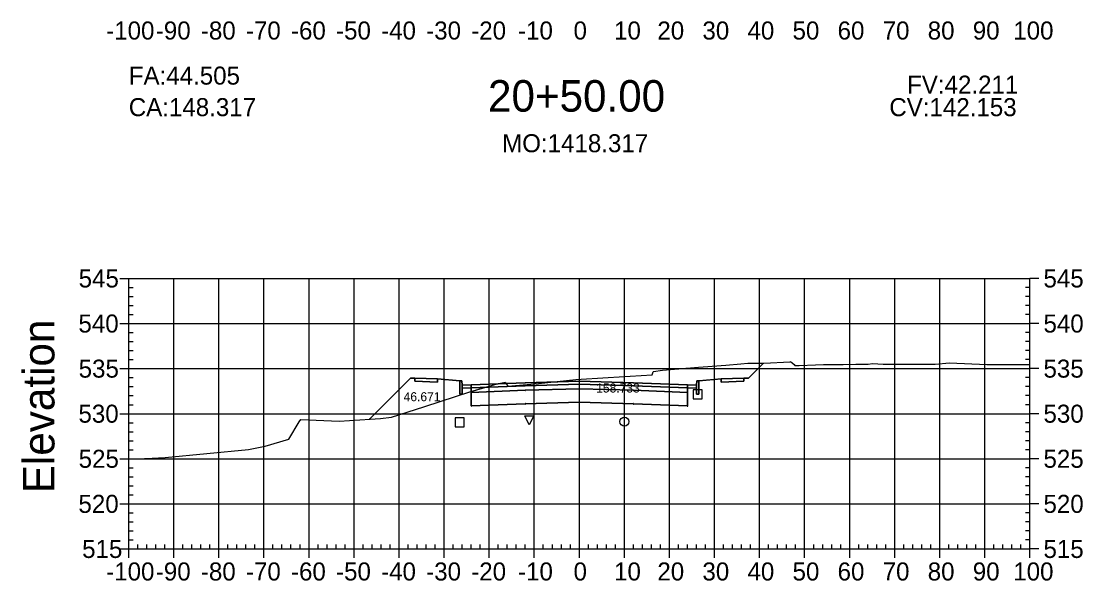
# Model space of a CAD drawing. Extents: x 704834 to 709892, y 372981 to 377533.
# Drawn here: x 705463 to 705698.6, y 373235.8 to 373359.9 of the extents above; entities that cross this region are included whole.
import ezdxf

# ---------------------------------------------------------------- set-up
doc = ezdxf.new("R2010")
doc.units = 0
for name, color, linetype in [('1', 7, 'Continuous'), ('10', 7, 'Continuous'), ('13', 7, 'Continuous'), ('14', 7, 'Continuous'), ('4', 7, 'Continuous'), ('57', 7, 'Continuous'), ('59', 7, 'Continuous'), ('60', 7, 'Continuous'), ('Default_Xsect', 7, 'Continuous'), ('Existing', 7, 'Continuous')]:
    doc.layers.add(name, color=color, linetype=linetype)

msp = doc.modelspace()

# ---------------------------------------------------------------- linework, layer by layer
for points in [[(705624.37, 373280.68), (705627.75, 373284.05)], [(705549.37, 373280.68), (705540.27, 373271.57)], [(705550.37, 373280.72), (705549.37, 373280.68)], [(705560.37, 373280.12), (705555.37, 373280.52)], [(705613.37, 373280.12), (705618.37, 373280.52)], [(705623.37, 373280.72), (705624.37, 373280.68)]]:
    msp.add_lwpolyline(points)
for points in [[(705555.37, 373280.52), (705550.37, 373280.72), (705550.37, 373280.05), (705555.37, 373279.85)], [(705560.87, 373279.12), (705560.79, 373280.12), (705560.37, 373280.12), (705560.37, 373277.12), (705560.87, 373277.12)], [(705586.87, 373279.37), (705598.87, 373279.01), (705610.87, 373278.53), (705610.87, 373279.2), (705598.87, 373279.68), (705586.87, 373280.04), (705574.87, 373279.68), (705562.87, 373279.2), (705562.87, 373278.53), (705574.87, 373279.01)], [(705612.87, 373277.12), (705613.37, 373277.12), (705613.37, 373280.12), (705612.96, 373280.12), (705612.87, 373279.12)], [(705618.37, 373279.85), (705623.37, 373280.05), (705623.37, 373280.72), (705618.37, 373280.52)], [(705562.87, 373279.2), (705560.87, 373279.12), (705560.87, 373278.45), (705562.87, 373278.53)], [(705586.87, 373278.37), (705598.87, 373278.01), (705610.87, 373277.53), (705610.87, 373278.53), (705598.87, 373279.01), (705586.87, 373279.37), (705574.87, 373279.01), (705562.87, 373278.53), (705562.87, 373277.53), (705574.87, 373278.01)], [(705586.87, 373275.37), (705598.87, 373275.01), (705610.87, 373274.53), (705610.87, 373277.53), (705598.87, 373278.01), (705586.87, 373278.37), (705574.87, 373278.01), (705562.87, 373277.53), (705562.87, 373274.53), (705574.87, 373275.01)], [(705574.82, 373277.96), (705574.92, 373277.96), (705574.92, 373278.06), (705574.82, 373278.06)], [(705586.82, 373279.32), (705586.92, 373279.32), (705586.92, 373279.42), (705586.82, 373279.42)], [(705586.82, 373278.32), (705586.92, 373278.32), (705586.92, 373278.42), (705586.82, 373278.42)], [(705598.82, 373277.96), (705598.92, 373277.96), (705598.92, 373278.06), (705598.82, 373278.06)], [(705610.87, 373278.53), (705612.87, 373278.45), (705612.87, 373279.12), (705610.87, 373279.2)], [(705562.82, 373277.48), (705562.92, 373277.48), (705562.92, 373277.58), (705562.82, 373277.58)], [(705586.82, 373275.32), (705586.92, 373275.32), (705586.92, 373275.42), (705586.82, 373275.42)], [(705610.82, 373277.48), (705610.92, 373277.48), (705610.92, 373277.58), (705610.82, 373277.58)], [(705562.82, 373274.48), (705562.92, 373274.48), (705562.92, 373274.58), (705562.82, 373274.58)], [(705574.82, 373274.96), (705574.92, 373274.96), (705574.92, 373275.06), (705574.82, 373275.06)], [(705598.82, 373274.96), (705598.92, 373274.96), (705598.92, 373275.06), (705598.82, 373275.06)], [(705610.82, 373274.48), (705610.92, 373274.48), (705610.92, 373274.58), (705610.82, 373274.58)]]:
    msp.add_lwpolyline(points, close=True)
at = {"layer": '1'}
for points in [[(705562.87, 373277.75), (705568.61, 373279.44), (705569.33, 373279.61), (705570.45, 373279.81), (705570.58, 373279.57), (705571, 373278.95), (705577.77, 373279.55), (705586.08, 373280.41), (705593.26, 373280.84), (705602.99, 373281.45), (705603.26, 373282.1), (705603.3, 373282.19), (705605.34, 373282.47), (705608, 373282.72), (705608.93, 373282.8), (705609.37, 373282.86), (705611.52, 373283), (705613.29, 373283.13), (705614.32, 373283.2), (705619.37, 373283.6), (705622.69, 373283.9), (705624.23, 373284), (705625.86, 373284.02), (705627.75, 373284.05), (705624.37, 373280.68), (705623.37, 373280.72), (705623.37, 373280.05), (705618.37, 373279.85), (705618.37, 373280.52), (705616.77, 373280.39), (705616.77, 373280.39), (705613.37, 373280.12), (705613.37, 373277.12), (705612.87, 373277.12), (705612.87, 373278.45), (705610.87, 373278.53), (705610.87, 373277.53), (705610.87, 373274.53), (705598.87, 373275.01), (705586.87, 373275.37), (705574.87, 373275.01), (705562.87, 373274.53), (705562.87, 373277.53)], [(705540.27, 373271.57), (705542.77, 373271.73), (705545.18, 373272.02), (705546.79, 373272.54), (705552.61, 373274.41), (705562.81, 373277.73), (705562.87, 373277.75), (705562.87, 373278.53), (705560.87, 373278.45), (705560.87, 373277.12), (705560.37, 373277.12), (705560.37, 373280.12), (705555.37, 373280.52), (705555.37, 373279.85), (705550.37, 373280.05), (705550.37, 373280.72), (705550.29, 373280.71), (705549.37, 373280.68)], [(705575.75, 373270.37), (705574.75, 373272.37), (705576.75, 373272.37)]]:
    msp.add_lwpolyline(points, close=True, dxfattribs=at)
at = {"layer": '10'}
msp.add_lwpolyline([(705559.3, 373269.91), (705561.3, 373269.91), (705561.3, 373271.91), (705559.3, 373271.91)], close=True, dxfattribs=at)
at = {"layer": '13'}
msp.add_circle((705596.88, 373271.06), 1, dxfattribs=at)
at = {"layer": '14'}
for points in [[(705627.75, 373284.05), (705627.75, 373284.1), (705627.75, 373284.05), (705627.7, 373284.05), (705627.75, 373284.05), (705627.75, 373284), (705627.75, 373284.05), (705627.8, 373284.05)], [(705586.87, 373280.04), (705586.87, 373280.09), (705586.87, 373280.04), (705586.82, 373280.04), (705586.87, 373280.04), (705586.87, 373279.99), (705586.87, 373280.04), (705586.92, 373280.04)], [(705562.87, 373279.2), (705562.87, 373279.25), (705562.87, 373279.2), (705562.82, 373279.2), (705562.87, 373279.2), (705562.87, 373279.15), (705562.87, 373279.2), (705562.92, 373279.2)], [(705574.87, 373279.68), (705574.87, 373279.73), (705574.87, 373279.68), (705574.82, 373279.68), (705574.87, 373279.68), (705574.87, 373279.63), (705574.87, 373279.68), (705574.92, 373279.68)], [(705598.87, 373279.68), (705598.87, 373279.73), (705598.87, 373279.68), (705598.82, 373279.68), (705598.87, 373279.68), (705598.87, 373279.63), (705598.87, 373279.68), (705598.92, 373279.68)], [(705610.87, 373279.2), (705610.87, 373279.25), (705610.87, 373279.2), (705610.82, 373279.2), (705610.87, 373279.2), (705610.87, 373279.15), (705610.87, 373279.2), (705610.92, 373279.2)], [(705540.27, 373271.57), (705540.27, 373271.62), (705540.27, 373271.57), (705540.22, 373271.57), (705540.27, 373271.57), (705540.27, 373271.52), (705540.27, 373271.57), (705540.32, 373271.57)]]:
    msp.add_lwpolyline(points, dxfattribs=at)
at = {"layer": '4'}
msp.add_lwpolyline([(705612.12, 373276.12), (705614.12, 373276.12), (705614.12, 373278.12), (705612.12, 373278.12)], close=True, dxfattribs=at)
at = {"layer": '57'}
for p, q in [((705484.87, 373302.82), (705486.87, 373302.82)), ((705486.87, 373302.82), (705686.87, 373302.82)), ((705486.87, 373242.82), (705486.87, 373302.82)), ((705486.87, 373242.82), (705486.87, 373302.82)), ((705496.87, 373242.82), (705496.87, 373302.82)), ((705506.87, 373242.82), (705506.87, 373302.82)), ((705516.87, 373242.82), (705516.87, 373302.82)), ((705526.87, 373242.82), (705526.87, 373302.82)), ((705536.87, 373242.82), (705536.87, 373302.82)), ((705546.87, 373242.82), (705546.87, 373302.82)), ((705556.87, 373242.82), (705556.87, 373302.82)), ((705566.87, 373242.82), (705566.87, 373302.82)), ((705576.87, 373242.82), (705576.87, 373302.82)), ((705586.87, 373242.82), (705586.87, 373302.82)), ((705596.87, 373242.82), (705596.87, 373302.82)), ((705606.87, 373242.82), (705606.87, 373302.82)), ((705616.87, 373242.82), (705616.87, 373302.82)), ((705626.87, 373242.82), (705626.87, 373302.82)), ((705636.87, 373242.82), (705636.87, 373302.82)), ((705646.87, 373242.82), (705646.87, 373302.82)), ((705656.87, 373242.82), (705656.87, 373302.82)), ((705666.87, 373242.82), (705666.87, 373302.82)), ((705676.87, 373242.82), (705676.87, 373302.82)), ((705686.87, 373242.82), (705686.87, 373302.82)), ((705686.87, 373242.82), (705686.87, 373302.82)), ((705688.87, 373302.82), (705686.87, 373302.82)), ((705486.87, 373300.82), (705487.87, 373300.82)), ((705486.87, 373298.82), (705487.87, 373298.82)), ((705686.87, 373300.82), (705685.87, 373300.82)), ((705686.87, 373298.82), (705685.87, 373298.82)), ((705486.87, 373296.82), (705487.87, 373296.82)), ((705686.87, 373296.82), (705685.87, 373296.82)), ((705486.87, 373294.82), (705487.87, 373294.82)), ((705686.87, 373294.82), (705685.87, 373294.82)), ((705484.87, 373292.82), (705486.87, 373292.82)), ((705486.87, 373292.82), (705686.87, 373292.82)), ((705688.87, 373292.82), (705686.87, 373292.82)), ((705486.87, 373290.82), (705487.87, 373290.82)), ((705686.87, 373290.82), (705685.87, 373290.82)), ((705486.87, 373288.82), (705487.87, 373288.82)), ((705686.87, 373288.82), (705685.87, 373288.82)), ((705486.87, 373286.82), (705487.87, 373286.82)), ((705486.87, 373284.82), (705487.87, 373284.82)), ((705686.87, 373286.82), (705685.87, 373286.82)), ((705686.87, 373284.82), (705685.87, 373284.82)), ((705484.87, 373282.82), (705486.87, 373282.82)), ((705486.87, 373282.82), (705686.87, 373282.82)), ((705688.87, 373282.82), (705686.87, 373282.82)), ((705486.87, 373280.82), (705487.87, 373280.82)), ((705686.87, 373280.82), (705685.87, 373280.82)), ((705486.87, 373278.82), (705487.87, 373278.82)), ((705686.87, 373278.82), (705685.87, 373278.82)), ((705486.87, 373276.82), (705487.87, 373276.82)), ((705686.87, 373276.82), (705685.87, 373276.82)), ((705486.87, 373274.82), (705487.87, 373274.82)), ((705686.87, 373274.82), (705685.87, 373274.82)), ((705484.87, 373272.82), (705486.87, 373272.82)), ((705486.87, 373272.82), (705686.87, 373272.82)), ((705486.87, 373270.82), (705487.87, 373270.82)), ((705686.87, 373270.82), (705685.87, 373270.82)), ((705688.87, 373272.82), (705686.87, 373272.82)), ((705486.87, 373268.82), (705487.87, 373268.82)), ((705686.87, 373268.82), (705685.87, 373268.82)), ((705486.87, 373266.82), (705487.87, 373266.82)), ((705686.87, 373266.82), (705685.87, 373266.82)), ((705486.87, 373264.82), (705487.87, 373264.82)), ((705686.87, 373264.82), (705685.87, 373264.82)), ((705484.87, 373262.82), (705486.87, 373262.82)), ((705486.87, 373262.82), (705686.87, 373262.82)), ((705688.87, 373262.82), (705686.87, 373262.82)), ((705486.87, 373260.82), (705487.87, 373260.82)), ((705486.87, 373258.82), (705487.87, 373258.82)), ((705686.87, 373260.82), (705685.87, 373260.82)), ((705686.87, 373258.82), (705685.87, 373258.82)), ((705486.87, 373256.82), (705487.87, 373256.82)), ((705686.87, 373256.82), (705685.87, 373256.82)), ((705486.87, 373254.82), (705487.87, 373254.82)), ((705686.87, 373254.82), (705685.87, 373254.82)), ((705484.87, 373252.82), (705486.87, 373252.82)), ((705486.87, 373252.82), (705686.87, 373252.82)), ((705688.87, 373252.82), (705686.87, 373252.82)), ((705486.87, 373250.82), (705487.87, 373250.82)), ((705686.87, 373250.82), (705685.87, 373250.82)), ((705486.87, 373248.82), (705487.87, 373248.82)), ((705686.87, 373248.82), (705685.87, 373248.82)), ((705486.87, 373246.82), (705487.87, 373246.82)), ((705486.87, 373244.82), (705487.87, 373244.82)), ((705686.87, 373246.82), (705685.87, 373246.82)), ((705686.87, 373244.82), (705685.87, 373244.82)), ((705484.87, 373242.82), (705486.87, 373242.82)), ((705486.87, 373242.82), (705686.87, 373242.82)), ((705486.87, 373242.82), (705686.87, 373242.82)), ((705486.87, 373240.82), (705486.87, 373242.82)), ((705488.87, 373242.82), (705488.87, 373243.82)), ((705490.87, 373242.82), (705490.87, 373243.82)), ((705492.87, 373242.82), (705492.87, 373243.82)), ((705494.87, 373242.82), (705494.87, 373243.82)), ((705496.87, 373240.82), (705496.87, 373242.82)), ((705498.87, 373242.82), (705498.87, 373243.82)), ((705500.87, 373242.82), (705500.87, 373243.82)), ((705502.87, 373242.82), (705502.87, 373243.82)), ((705504.87, 373242.82), (705504.87, 373243.82)), ((705506.87, 373240.82), (705506.87, 373242.82)), ((705508.87, 373242.82), (705508.87, 373243.82)), ((705510.87, 373242.82), (705510.87, 373243.82)), ((705512.87, 373242.82), (705512.87, 373243.82)), ((705514.87, 373242.82), (705514.87, 373243.82)), ((705516.87, 373240.82), (705516.87, 373242.82)), ((705518.87, 373242.82), (705518.87, 373243.82)), ((705520.87, 373242.82), (705520.87, 373243.82)), ((705522.87, 373242.82), (705522.87, 373243.82)), ((705524.87, 373242.82), (705524.87, 373243.82)), ((705526.87, 373240.82), (705526.87, 373242.82)), ((705528.87, 373242.82), (705528.87, 373243.82)), ((705530.87, 373242.82), (705530.87, 373243.82)), ((705532.87, 373242.82), (705532.87, 373243.82)), ((705534.87, 373242.82), (705534.87, 373243.82)), ((705536.87, 373240.82), (705536.87, 373242.82)), ((705538.87, 373242.82), (705538.87, 373243.82)), ((705540.87, 373242.82), (705540.87, 373243.82)), ((705542.87, 373242.82), (705542.87, 373243.82)), ((705544.87, 373242.82), (705544.87, 373243.82)), ((705546.87, 373240.82), (705546.87, 373242.82)), ((705548.87, 373242.82), (705548.87, 373243.82)), ((705550.87, 373242.82), (705550.87, 373243.82)), ((705552.87, 373242.82), (705552.87, 373243.82)), ((705554.87, 373242.82), (705554.87, 373243.82)), ((705556.87, 373240.82), (705556.87, 373242.82)), ((705558.87, 373242.82), (705558.87, 373243.82)), ((705560.87, 373242.82), (705560.87, 373243.82)), ((705562.87, 373242.82), (705562.87, 373243.82)), ((705564.87, 373242.82), (705564.87, 373243.82)), ((705566.87, 373240.82), (705566.87, 373242.82)), ((705568.87, 373242.82), (705568.87, 373243.82)), ((705570.87, 373242.82), (705570.87, 373243.82)), ((705572.87, 373242.82), (705572.87, 373243.82)), ((705574.87, 373242.82), (705574.87, 373243.82)), ((705576.87, 373240.82), (705576.87, 373242.82)), ((705578.87, 373242.82), (705578.87, 373243.82)), ((705580.87, 373242.82), (705580.87, 373243.82)), ((705582.87, 373242.82), (705582.87, 373243.82)), ((705584.87, 373242.82), (705584.87, 373243.82)), ((705586.87, 373240.82), (705586.87, 373242.82)), ((705588.87, 373242.82), (705588.87, 373243.82)), ((705590.87, 373242.82), (705590.87, 373243.82)), ((705592.87, 373242.82), (705592.87, 373243.82)), ((705594.87, 373242.82), (705594.87, 373243.82)), ((705596.87, 373240.82), (705596.87, 373242.82)), ((705598.87, 373242.82), (705598.87, 373243.82)), ((705600.87, 373242.82), (705600.87, 373243.82)), ((705602.87, 373242.82), (705602.87, 373243.82)), ((705604.87, 373242.82), (705604.87, 373243.82)), ((705606.87, 373240.82), (705606.87, 373242.82)), ((705608.87, 373242.82), (705608.87, 373243.82)), ((705610.87, 373242.82), (705610.87, 373243.82)), ((705612.87, 373242.82), (705612.87, 373243.82)), ((705614.87, 373242.82), (705614.87, 373243.82)), ((705616.87, 373240.82), (705616.87, 373242.82)), ((705618.87, 373242.82), (705618.87, 373243.82)), ((705620.87, 373242.82), (705620.87, 373243.82)), ((705622.87, 373242.82), (705622.87, 373243.82)), ((705624.87, 373242.82), (705624.87, 373243.82)), ((705626.87, 373240.82), (705626.87, 373242.82)), ((705628.87, 373242.82), (705628.87, 373243.82)), ((705630.87, 373242.82), (705630.87, 373243.82)), ((705632.87, 373242.82), (705632.87, 373243.82)), ((705634.87, 373242.82), (705634.87, 373243.82)), ((705636.87, 373240.82), (705636.87, 373242.82)), ((705638.87, 373242.82), (705638.87, 373243.82)), ((705640.87, 373242.82), (705640.87, 373243.82)), ((705642.87, 373242.82), (705642.87, 373243.82)), ((705644.87, 373242.82), (705644.87, 373243.82)), ((705646.87, 373240.82), (705646.87, 373242.82)), ((705648.87, 373242.82), (705648.87, 373243.82)), ((705650.87, 373242.82), (705650.87, 373243.82)), ((705652.87, 373242.82), (705652.87, 373243.82)), ((705654.87, 373242.82), (705654.87, 373243.82)), ((705656.87, 373240.82), (705656.87, 373242.82)), ((705658.87, 373242.82), (705658.87, 373243.82)), ((705660.87, 373242.82), (705660.87, 373243.82)), ((705662.87, 373242.82), (705662.87, 373243.82)), ((705664.87, 373242.82), (705664.87, 373243.82)), ((705666.87, 373240.82), (705666.87, 373242.82)), ((705668.87, 373242.82), (705668.87, 373243.82)), ((705670.87, 373242.82), (705670.87, 373243.82)), ((705672.87, 373242.82), (705672.87, 373243.82)), ((705674.87, 373242.82), (705674.87, 373243.82)), ((705676.87, 373240.82), (705676.87, 373242.82)), ((705678.87, 373242.82), (705678.87, 373243.82)), ((705680.87, 373242.82), (705680.87, 373243.82)), ((705682.87, 373242.82), (705682.87, 373243.82)), ((705684.87, 373242.82), (705684.87, 373243.82)), ((705686.87, 373240.82), (705686.87, 373242.82)), ((705688.87, 373242.82), (705686.87, 373242.82))]:
    msp.add_line(p, q, dxfattribs=at)
at = {"layer": 'Default_Xsect'}
msp.add_lwpolyline([(705540.27, 373271.57), (705549.37, 373280.68), (705550.37, 373280.72), (705555.37, 373280.52), (705560.37, 373280.12), (705560.79, 373280.12), (705560.87, 373279.12), (705562.87, 373279.2), (705574.87, 373279.68), (705586.87, 373280.04), (705598.87, 373279.68), (705610.87, 373279.2), (705612.87, 373279.12), (705612.96, 373280.12), (705613.37, 373280.12), (705618.37, 373280.52), (705623.37, 373280.72), (705624.37, 373280.68), (705627.75, 373284.05)], dxfattribs=at)
at = {"layer": 'Existing'}
msp.add_lwpolyline([(705490.33, 373262.85), (705490.56, 373262.9), (705494.94, 373263.13), (705513.46, 373264.91), (705517.14, 373265.62), (705522.42, 373267.2), (705524.69, 373271.05), (705525.09, 373271.5), (705533.57, 373271.13), (705542.77, 373271.73), (705545.18, 373272.02), (705546.79, 373272.54), (705552.61, 373274.41), (705562.81, 373277.73), (705568.61, 373279.44), (705569.33, 373279.61), (705570.45, 373279.81), (705570.58, 373279.57), (705571, 373278.95), (705577.77, 373279.55), (705586.08, 373280.41), (705593.26, 373280.84), (705602.99, 373281.45), (705603.26, 373282.1), (705603.3, 373282.19), (705605.34, 373282.47), (705608, 373282.72), (705608.93, 373282.8), (705609.37, 373282.86), (705611.52, 373283), (705613.29, 373283.13), (705614.32, 373283.2), (705619.37, 373283.6), (705622.69, 373283.9), (705624.23, 373284), (705625.86, 373284.02), (705629.29, 373284.08), (705632.2, 373284.28), (705633.73, 373284.36), (705633.75, 373284.39), (705634.11, 373284.11), (705634.51, 373283.7), (705634.67, 373283.5), (705635.67, 373283.53), (705639.3, 373283.65), (705641.05, 373283.71), (705642.02, 373283.75), (705645.4, 373283.74), (705648.19, 373283.81), (705649.69, 373283.82), (705650.55, 373283.82), (705650.6, 373283.79), (705650.61, 373283.79), (705650.93, 373283.79), (705651.92, 373283.93), (705654.26, 373283.82), (705654.86, 373283.83), (705654.94, 373283.83), (705656.89, 373283.84), (705658.16, 373283.84), (705665.86, 373283.83), (705669.04, 373284.11), (705677.28, 373283.75), (705679.78, 373283.77), (705680.94, 373283.75), (705686.87, 373283.74)], dxfattribs=at)

# ---------------------------------------------------------------- texts
for s, p in [('CA:148.317', (705486.87, 373338.82)), ('CV:142.153', (705655.66, 373338.82))]:
    msp.add_text(s, height=4).set_placement(p)
at = {"layer": '1'}
msp.add_text('20+50.00', height=7, dxfattribs=at).set_placement((705566.6, 373339.82))
at = {"layer": '14'}
for p in [(705550.34, 373280.67), (705550.34, 373280), (705623.34, 373280.67), (705623.34, 373280), (705555.34, 373279.8), (705618.34, 373279.8)]:
    msp.add_text('+', height=0.1, dxfattribs=at).set_placement(p)
at = {"layer": '57'}
for s, p in [('-100', (705481.86, 373355.82)), ('-90', (705492.87, 373355.82)), ('-80', (705502.87, 373355.82)), ('-70', (705512.87, 373355.82)), ('-60', (705522.87, 373355.82)), ('-50', (705532.87, 373355.82)), ('-40', (705542.87, 373355.82)), ('-30', (705552.87, 373355.82)), ('-20', (705562.87, 373355.82)), ('-10', (705573.26, 373355.82)), ('0', (705585.58, 373355.82)), ('10', (705594.57, 373355.82)), ('20', (705604.18, 373355.82)), ('30', (705614.18, 373355.82)), ('40', (705624.18, 373355.82)), ('50', (705634.18, 373355.82)), ('60', (705644.18, 373355.82)), ('70', (705654.18, 373355.82)), ('80', (705664.18, 373355.82)), ('90', (705674.18, 373355.82)), ('100', (705683.17, 373355.82)), ('545', (705475.75, 373300.82)), ('545', (705689.87, 373300.82)), ('540', (705475.7, 373290.82)), ('540', (705689.87, 373290.82)), ('535', (705475.75, 373280.82)), ('535', (705689.87, 373280.82)), ('530', (705475.7, 373270.82)), ('530', (705689.87, 373270.82)), ('525', (705475.75, 373260.82)), ('525', (705689.87, 373260.82)), ('520', (705475.7, 373250.82)), ('520', (705689.87, 373250.82)), ('515', (705476.52, 373240.82)), ('515', (705689.87, 373240.82)), ('-100', (705481.86, 373235.82)), ('-90', (705492.87, 373235.82)), ('-80', (705502.87, 373235.82)), ('-70', (705512.87, 373235.82)), ('-60', (705522.87, 373235.82)), ('-50', (705532.87, 373235.82)), ('-40', (705542.87, 373235.82)), ('-30', (705552.87, 373235.82)), ('-20', (705562.87, 373235.82)), ('-10', (705573.26, 373235.82)), ('0', (705585.58, 373235.82)), ('10', (705594.57, 373235.82)), ('20', (705604.18, 373235.82)), ('30', (705614.18, 373235.82)), ('40', (705624.18, 373235.82)), ('50', (705634.18, 373235.82)), ('60', (705644.18, 373235.82)), ('70', (705654.18, 373235.82)), ('80', (705664.18, 373235.82)), ('90', (705674.18, 373235.82)), ('100', (705683.17, 373235.82))]:
    msp.add_text(s, height=4, dxfattribs=at).set_placement(p)
at = {"layer": '59'}
for s, height, p in [('FA:44.505', 4, (705486.87, 373345.82)), ('FV:42.211', 4, (705659.6, 373343.82)), ('MO:1418.317', 4, (705569.73, 373330.82)), ('46.671', 2, (705547.87, 373275.59)), ('158.733', 2, (705590.61, 373277.52))]:
    msp.add_text(s, height=height, dxfattribs=at).set_placement(p)
at = {"layer": '60'}
msp.add_text('Elevation', height=7, rotation=90, dxfattribs=at).set_placement((705470.37, 373255.18))

doc.saveas('drawing.dxf')
